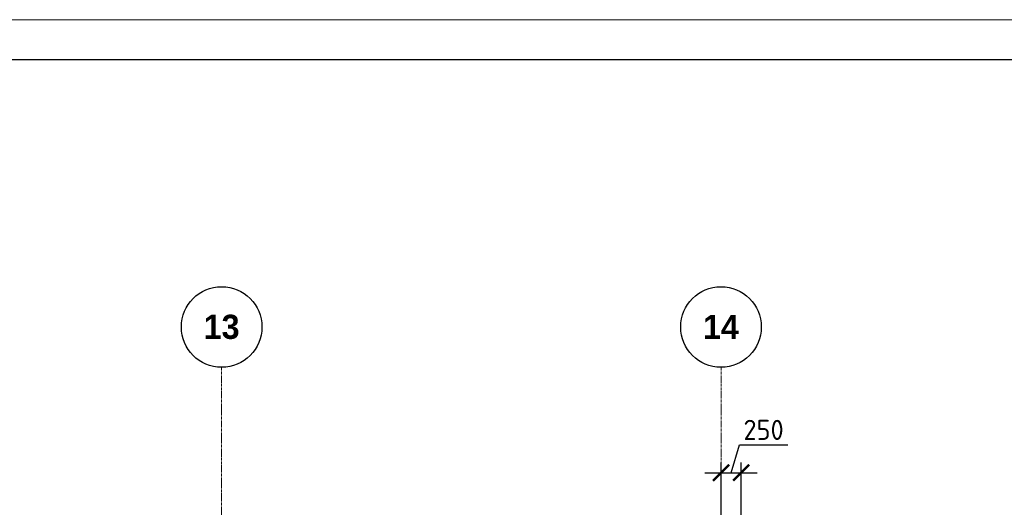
# Model space of a CAD drawing. Header units: millimetres. Extents: x -5898314 to 1055204, y -720802 to 1562611.
# Tile 306 of 362: x 41433 to 53658, y -26584 to -20532. Entities that reach past the tile are written whole.
import ezdxf

# ---------------------------------------------------------------- set-up
doc = ezdxf.new("R2010")
doc.units = ezdxf.units.MM
doc.linetypes.add('______5', pattern=[1100, 800, -100, 100, -100])
doc.linetypes.add('осевая', pattern=[50.8, 31.75, -6.35, 6.35, -6.35])
for name, color, linetype, lineweight in [('Оси', 40, '______5', 18), ('подоснова', 151, 'Continuous', 5), ('РАЗМЕРЫ', 1, 'Continuous', 9), ('ТОНКИЕ', 7, 'Continuous', 9)]:
    doc.layers.add(name, color=color, linetype=linetype, lineweight=lineweight)
doc.layers.add('ТОЛСТЫЕ_ОСНОВНЫЕ', color=6, linetype='Continuous')
doc.styles.add('Century Gothic', font='GOTHIC.TTF')
doc.styles.add('GOST-2.304_Type-B', font='GOST_Common.ttf')
doc.dimstyles.new('СПДС', dxfattribs={"dimscale": 100, "dimtxt": 2.5, "dimasz": 2, "dimexe": 1.25, "dimexo": 0, "dimtad": 1, "dimdec": 0, "dimrnd": 5, "dimtxsty": 'GOST-2.304_Type-B', "dimblk": 'ARCHTICK', "dimcen": 2.5, "dimdle": 2, "dimclrd": 1, "dimclre": 1, "dimclrt": 1, "dimadec": 0, "dimazin": 2, "dimtfac": 0.75, "dimtdec": 0, "dimtmove": 1, "dimatfit": 3, "dimfxl": 1, "dimtfillclr": 256, "dimtolj": 1, "dimarcsym": 1})

# ---------------------------------------------------------------- blocks, each defined once
blk = doc.blocks.new('*U1581')
at = {"layer": 'ТОЛСТЫЕ_ОСНОВНЫЕ', "color": 6}
blk.add_lwpolyline([(20, 5), (886, 5), (886, 415), (20, 415)], close=True, dxfattribs=at)
at = {"layer": 'ТОНКИЕ'}
blk.add_lwpolyline([(0, 0), (891, 0), (891, 420), (0, 420)], close=True, dxfattribs=at)
blk = doc.blocks.new('_ArchTick')
at = {"color": 0, "linetype": 'ByBlock', "const_width": 0.15}
blk.add_lwpolyline([(-0.5, -0.5), (0.5, 0.5)], dxfattribs=at)
blk = doc.blocks.new('*D1312')
at = {"layer": 'DEFPOINTS', "color": 0, "lineweight": 0, "transparency": 16777216}
for p in [(50391, -26154), (50141, -28085), (50391, -28354)]:
    blk.add_point(p, dxfattribs=at)
at = {"layer": 'РАЗМЕРЫ', "color": 1, "lineweight": -2, "transparency": 16777216}
for p, q in [((50266, -26154), (50369, -25810)), ((50369, -25810), (50969, -25810)), ((50141, -28085), (50141, -26029)), ((50391, -28354), (50391, -26029)), ((49941, -26154), (50591, -26154))]:
    blk.add_line(p, q, dxfattribs=at)
at = {"layer": 'РАЗМЕРЫ', "color": 1, "lineweight": -2, "transparency": 16777216, "xscale": 200, "yscale": 200, "zscale": 200, "rotation": 180}
blk.add_blockref('_ArchTick', (50141, -26154), dxfattribs=at)
at = {"layer": 'РАЗМЕРЫ', "color": 1, "lineweight": -2, "transparency": 16777216, "xscale": 200, "yscale": 200, "zscale": 200}
blk.add_blockref('_ArchTick', (50391, -26154), dxfattribs=at)
at = {"layer": 'РАЗМЕРЫ', "color": 1, "lineweight": 0, "transparency": 16777216, "insert": (50669, -25623), "char_height": 250, "attachment_point": 5, "style": 'GOST-2.304_Type-B'}
blk.add_mtext('\\A1;250', dxfattribs=at)
blk = doc.blocks.new('NSY101')
at = {"color": 0, "linetype": 'ByBlock', "lineweight": -2}
blk.add_circle((0, 0), 50, dxfattribs=at)
blk = doc.blocks.new('СЛОЖНЫЙ_ОБЪЕКТ_20')
at = {"layer": 'Оси', "color": 16, "linetype": 'Continuous', "lineweight": 25, "transparency": 33554687, "xscale": 9.999999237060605, "yscale": 9.999999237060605, "zscale": 9.999999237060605}
blk.add_blockref('NSY101', (45313, -989), dxfattribs=at)
at = {"layer": 'Оси', "color": 16, "linetype": 'Continuous', "lineweight": 25, "transparency": 33554687, "insert": (45313, -989), "char_height": 300, "width": 620, "attachment_point": 5, "style": 'Century Gothic'}
blk.add_mtext('\\A1;{\\fCentury Gothic|i0|b1;\\H300.000000;\\W1.000000;\\C16;13}\\P', dxfattribs=at)
blk = doc.blocks.new('СЛОЖНЫЙ_ОБЪЕКТ_21')
at = {"layer": 'Оси', "color": 16, "linetype": 'Continuous', "lineweight": 25, "transparency": 33554687, "xscale": 9.999999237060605, "yscale": 9.999999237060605, "zscale": 9.999999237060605}
blk.add_blockref('NSY101', (51513, -989), dxfattribs=at)
at = {"layer": 'Оси', "color": 16, "linetype": 'Continuous', "lineweight": 25, "transparency": 33554687, "insert": (51513, -989), "char_height": 300, "width": 620, "attachment_point": 5, "style": 'Century Gothic'}
blk.add_mtext('\\A1;{\\fCentury Gothic|i0|b1;\\H300.000000;\\W1.000000;\\C16;14}\\P', dxfattribs=at)
blk = doc.blocks.new('оси блок 2')
at = {"layer": 'Оси', "color": 16, "linetype": 'осевая', "lineweight": 0, "transparency": 33554687}
for p, q in [((-45104.7, -322543), (-45104.7, -347914.1)), ((-38904.7, -322543), (-38904.7, -347914.1))]:
    blk.add_line(p, q, dxfattribs=at)
at = {"layer": 'Оси', "color": 16, "linetype": 'Continuous', "lineweight": 25, "transparency": 33554687}
for name in ['СЛОЖНЫЙ_ОБЪЕКТ_20', 'СЛОЖНЫЙ_ОБЪЕКТ_21']:
    blk.add_blockref(name, (-90418.2, -321053.5), dxfattribs=at)

msp = doc.modelspace()

# ---------------------------------------------------------------- block references
at = {"xscale": 100, "yscale": 100, "zscale": 100}
msp.add_blockref('*U1581', (-5120.81, -62531.81), dxfattribs=at)
at = {"layer": 'подоснова', "color": 6, "ltscale": 0.3}
msp.add_blockref('оси блок 2', (89045.38, 297696.88), dxfattribs=at)

# ---------------------------------------------------------------- dimensions: what is measured, and where the dimension line sits
at = {"layer": 'РАЗМЕРЫ', "color": 1, "lineweight": 0}
dim = msp.add_linear_dim(base=(50390.67, -26153.76), p1=(50140.67, -28084.66), p2=(50390.67, -28354.44), dimstyle='СПДС', override={"dimtxt": 2.5, "dimrnd": 5}, dxfattribs=at)
dim.commit()
dim.dimension.update_dxf_attribs({"geometry": '*D1312', "text_midpoint": (50431.29, -25622.51)})

doc.saveas('drawing.dxf')
